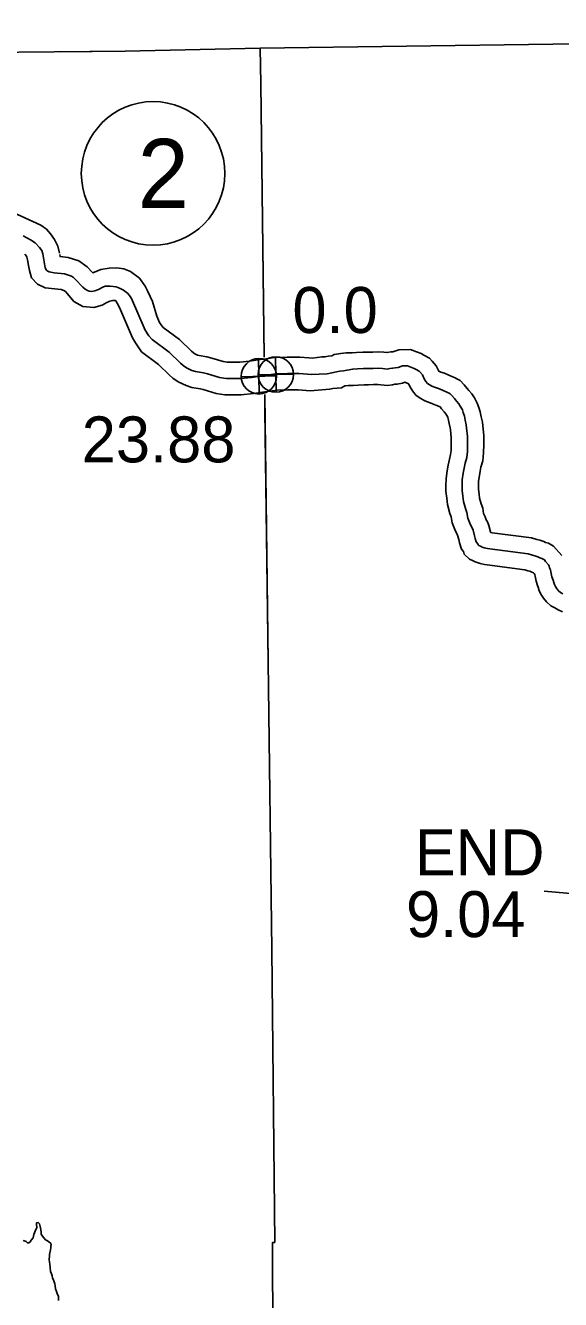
# Model space of a CAD drawing. Extents: x -83719 to 153526, y -11835 to 11446.
# Drawn here: x 8200.1 to 8364.1, y 938.6 to 1329.1 of the extents above; entities that cross this region are included whole.
import ezdxf

# ---------------------------------------------------------------- set-up
doc = ezdxf.new("R2010")
doc.units = 0
for name, color, linetype in [('Level 1', 7, 'Continuous'), ('Level 15', 7, 'Continuous'), ('Level 2', 7, 'Continuous'), ('Level 25', 7, 'Continuous'), ('Level 26', 7, 'Continuous'), ('Level 27', 7, 'Continuous'), ('Level 59', 7, 'Continuous'), ('Level 9', 7, 'Continuous')]:
    doc.layers.add(name, color=color, linetype=linetype)

msp = doc.modelspace()

# ---------------------------------------------------------------- linework, layer by layer
at = {"layer": 'Level 1'}
for points in [[(8361.78, 1323.35), (8449.55, 1324.76), (8540.39, 1325.86), (8629.67, 1326.78), (8703.49, 1327.72), (8792.14, 1328.63), (8843.13, 1329.07)], [(7957.43, 1318.65), (8023.09, 1319.37), (8111.2, 1320.18), (8186.98, 1320.84), (8230.67, 1321.21)], [(8210.38, 1321.04), (8230.67, 1321.21)], [(8230.67, 1321.21), (8272.03, 1322.12), (8361.78, 1323.35)], [(8230.67, 1321.21), (8272.03, 1322.12), (8361.78, 1323.35)]]:
    msp.add_lwpolyline(points, dxfattribs=at)
at = {"layer": 'Level 15'}
for p, q in [((8290.98, 1227.48), (8291.28, 1227.47)), ((8357.27, 1156.9), (8357.27, 1156.9))]:
    msp.add_line(p, q, dxfattribs=at)
for points in [[(8189.06, 1275.06), (8204.75, 1267.91), (8206.51, 1266.63), (8207.73, 1265.25), (8208.98, 1263.52), (8209.97, 1261.46), (8210.5, 1259.3)], [(8199.92, 1258.99), (8200.35, 1258.39), (8200.51, 1258.06), (8200.8, 1256.89)], [(8200.72, 1257.27), (8201, 1255.56), (8201.3, 1253.98), (8201.93, 1251.78), (8203.73, 1249.83), (8206.14, 1248.69), (8211.06, 1248.15), (8211.88, 1247.89), (8212.36, 1247.55), (8212.99, 1246.87), (8214.89, 1244.49), (8217.71, 1242.96), (8220.99, 1242.66), (8223.59, 1243.39), (8225.03, 1244.23), (8225.97, 1244.63), (8226.76, 1244.75), (8227.47, 1244.79), (8227.56, 1244.77), (8227.83, 1244.67)], [(8210.58, 1258.92), (8210.69, 1258.25), (8213.15, 1257.98), (8216.4, 1256.94), (8218.99, 1255.11), (8220.58, 1253.4), (8220.69, 1253.25), (8223.23, 1254.34), (8225.77, 1254.71), (8228.05, 1254.83), (8230.23, 1254.46), (8232.28, 1253.67), (8235.01, 1251.6)], [(8235.01, 1251.6), (8236.75, 1249.2), (8237.53, 1247.77), (8238.33, 1246.02), (8239.01, 1244.5), (8240.38, 1239.96)], [(8227.83, 1244.67), (8228.59, 1243.28), (8229.22, 1241.91), (8229.84, 1240.51), (8232.92, 1233.34), (8233.79, 1231.86), (8233.81, 1231.83)], [(8240.38, 1239.96), (8241.2, 1238.05), (8241.84, 1237.07), (8242.3, 1236.57), (8247.34, 1232.82), (8250.97, 1229.29), (8251.55, 1228.79), (8251.96, 1228.48), (8252.83, 1228.08), (8253.35, 1227.93), (8255.71, 1227.52), (8257.21, 1227.15)], [(8233.81, 1231.83), (8235.63, 1229.07), (8240.84, 1225.2), (8244.19, 1221.93), (8245.31, 1220.96), (8246.88, 1219.82), (8249.3, 1218.7), (8251.07, 1218.17), (8253.66, 1217.73), (8254.58, 1217.5)], [(8273.31, 1226.85), (8272.73, 1226.77), (8268.8, 1226.19), (8265.8, 1225.92), (8261.97, 1225.92), (8260.7, 1226.11), (8257.21, 1227.15)], [(8288.02, 1227.11), (8286.94, 1227.18), (8284.17, 1227.45), (8280.31, 1227.45), (8276.28, 1227.28), (8273.31, 1226.85)], [(8291.28, 1227.47), (8291.06, 1227.48), (8288.02, 1227.11)], [(8364.49, 1166.67), (8361.95, 1169.51), (8360.42, 1170.38), (8359.53, 1170.65), (8358.97, 1170.89), (8357.8, 1171.31), (8356.88, 1171.59), (8355.22, 1172.04), (8343.21, 1173.64), (8342.68, 1173.73), (8342.65, 1173.89), (8342.1, 1175.89), (8341.71, 1176.95), (8341.38, 1177.59), (8340.98, 1178.53), (8340.56, 1179.53), (8340.26, 1181.12), (8339.75, 1182.52), (8339.3, 1184.18), (8339.15, 1185.48), (8338.96, 1186.96), (8338.95, 1187.91), (8339.01, 1189.41), (8339.24, 1191.13), (8339.45, 1192.48), (8339.73, 1193.7), (8340.29, 1195.69), (8340.56, 1198.16), (8340.64, 1200.64), (8340.64, 1203.41), (8340.3, 1206.35), (8340.16, 1207.5), (8339.8, 1209.14), (8339.5, 1210.63), (8339.06, 1212.03), (8338.62, 1213.35), (8337.71, 1214.96), (8336.91, 1216.23), (8336.03, 1217.18), (8335.5, 1217.85), (8334.59, 1218.98), (8333.31, 1220.31), (8332.29, 1220.8), (8331.82, 1221.06), (8331.29, 1221.32), (8329.9, 1221.89), (8328.51, 1222.52), (8327.48, 1222.85), (8326.81, 1223.11), (8326.78, 1223.16), (8326.05, 1224.74), (8324.76, 1226.21), (8323.98, 1227.09), (8322.26, 1228.05), (8321.36, 1228.53), (8319.98, 1229.07), (8318.12, 1229.77), (8314.54, 1229.72), (8312.98, 1229.15), (8312.76, 1229.1), (8312.06, 1229.06), (8310.94, 1228.84), (8310.87, 1228.83), (8310, 1228.92), (8308.36, 1229.07), (8306.57, 1229), (8305.16, 1228.98), (8303.49, 1228.96), (8301.6, 1228.83), (8300.27, 1228.78), (8298.36, 1228.75), (8296.76, 1228.56), (8294.74, 1228.22), (8293.99, 1227.82), (8292.88, 1227.7), (8291.87, 1227.52), (8291.58, 1227.49), (8290.98, 1227.48)], [(8357.27, 1156.9), (8357.09, 1157.47), (8356.63, 1158.76), (8356.31, 1160.28), (8356.24, 1160.75), (8356.12, 1161.02), (8356.11, 1161.04), (8355.84, 1161.35), (8355.3, 1161.58), (8354.67, 1161.81), (8354.11, 1161.98), (8353.23, 1162.22), (8341.68, 1163.76), (8340.85, 1163.9), (8339.52, 1164.15), (8337.93, 1164.66), (8337.39, 1165.02), (8336.2, 1165.56), (8334.63, 1167.09), (8334.34, 1167.83), (8333.81, 1168.6), (8333.14, 1170.52), (8332.93, 1171.52), (8332.57, 1172.84), (8332.54, 1172.91), (8332.33, 1173.33), (8331.76, 1174.65), (8330.93, 1176.64), (8330.59, 1178.45), (8330.2, 1179.5), (8329.45, 1182.3), (8329.23, 1184.26), (8328.97, 1186.25), (8328.95, 1188.04), (8329.03, 1190.28), (8329.35, 1192.57), (8329.63, 1194.37), (8330.04, 1196.16), (8330.44, 1197.59), (8330.58, 1198.87), (8330.64, 1200.8), (8330.64, 1202.83), (8330.37, 1205.16), (8330.29, 1205.81), (8330.01, 1207.1), (8329.8, 1208.14), (8329.55, 1208.93), (8329.44, 1209.27), (8329.11, 1209.85), (8328.96, 1210.1), (8328.42, 1210.67), (8327.66, 1211.64), (8327.23, 1212.17), (8327.22, 1212.18), (8327.22, 1212.18), (8325.93, 1212.71), (8324.9, 1213.17), (8324.12, 1213.42), (8322.53, 1214.05), (8321.27, 1214.74), (8319.86, 1215.71), (8318.77, 1217.1), (8317.95, 1218.42), (8317.6, 1219.2), (8317.47, 1219.27), (8317.16, 1219.44), (8316.39, 1219.73), (8316.38, 1219.74), (8315.67, 1219.48), (8314.02, 1219.16), (8313.32, 1219.12), (8312.58, 1218.98), (8311.06, 1218.76), (8309.05, 1218.97), (8308.1, 1219.05), (8306.82, 1219.01), (8305.3, 1218.98), (8303.9, 1218.96), (8302.13, 1218.84), (8300.53, 1218.78), (8299.04, 1218.76), (8298.19, 1218.66), (8298.01, 1218.63), (8296.98, 1218.07), (8294.29, 1217.8), (8293.31, 1217.62), (8292.2, 1217.5), (8287.33, 1217.13)], [(8273.43, 1216.77), (8269.99, 1216.26), (8266.25, 1215.92), (8261.2, 1215.92), (8258.5, 1216.33), (8254.58, 1217.5)], [(8287.33, 1217.13), (8286.12, 1217.21), (8283.69, 1217.45), (8280.52, 1217.45), (8277.2, 1217.31), (8273.43, 1216.77)], [(8364.71, 1149.4), (8363.37, 1149.97), (8362.34, 1150.58), (8361.15, 1151.26), (8359.85, 1152.45), (8358.96, 1153.61), (8358.31, 1154.46), (8357.61, 1155.82), (8357.27, 1156.9)]]:
    msp.add_lwpolyline(points, dxfattribs=at)
at = {"layer": 'Level 2'}
for points in [[(8272.03, 1322.12), (8272.21, 1311.26), (8273.3, 1227.47)], [(8272.03, 1322.12), (8272.21, 1311.26), (8273.3, 1227.6)], [(8273.44, 1216), (8274.48, 1134.09), (8275.57, 1045.76), (8276.53, 956.16), (8275.87, 956.12), (8276.14, 865.62), (8277.44, 776.06), (8277.62, 688.55)], [(8273.48, 1215.86), (8273.51, 1211.08), (8274.48, 1134.09), (8275.57, 1045.76), (8276.53, 956.16), (8275.87, 956.12), (8276.14, 865.62), (8277.44, 776.06), (8277.62, 688.51)]]:
    msp.add_lwpolyline(points, dxfattribs=at)
at = {"layer": 'Level 25'}
msp.add_line((8359.16, 1063.77), (8459.79, 1054.81), dxfattribs=at)
at = {"layer": 'Level 26'}
for p, q in [((8271.78, 1216.15), (8271.53, 1227)), ((8276.95, 1216.68), (8276.7, 1227.53)), ((8271.4, 1221.98), (8282.25, 1222.23)), ((8266.23, 1221.45), (8277.08, 1221.7))]:
    msp.add_line(p, q, dxfattribs=at)
for centre in [(8271.65, 1221.57), (8276.83, 1222.11)]:
    msp.add_circle(centre, 5.43, dxfattribs=at)
at = {"layer": 'Level 27'}
msp.add_circle((8239.2, 1283.75), 22, dxfattribs=at)
at = {"layer": 'Level 59'}
for points in [[(8224.48, 1249.18), (8223.77, 1248.89), (8222.44, 1248.17), (8221.31, 1247.71), (8220.41, 1247.6), (8219.58, 1247.69), (8219.06, 1247.85), (8218.36, 1248.27), (8217.65, 1248.83), (8215.32, 1251.37), (8214.79, 1251.84), (8214.15, 1252.25), (8213.29, 1252.6), (8212.02, 1252.96), (8208.86, 1253.31), (8207.36, 1253.61), (8206.74, 1253.89), (8206.51, 1254.14), (8206.12, 1254.79), (8205.42, 1259.08), (8205.06, 1260.08), (8204.41, 1261.06), (8203.06, 1262.44), (8201.64, 1263.4), (8199.37, 1264.57)], [(8224.48, 1249.18), (8226.04, 1249.19), (8227.84, 1248.94), (8228.95, 1248.58), (8230.1, 1247.96), (8231.32, 1247.05), (8231.93, 1246.28), (8232.61, 1245.43)], [(8232.61, 1245.43), (8236.77, 1235.68), (8237.89, 1233.96), (8238.97, 1232.82), (8244.09, 1229.01), (8247.58, 1225.61), (8248.43, 1224.87), (8249.42, 1224.15), (8251.07, 1223.39), (8252.21, 1223.05), (8254.69, 1222.62), (8255.9, 1222.32)], [(8273.47, 1221.83), (8269.39, 1221.22), (8266.03, 1220.92), (8261.59, 1220.92), (8259.6, 1221.22), (8255.9, 1222.32)], [(8287.68, 1222.12), (8286.53, 1222.2), (8283.93, 1222.45), (8280.41, 1222.45), (8276.74, 1222.29), (8273.47, 1221.83)], [(8362.04, 1158.4), (8361.83, 1159.06), (8361.45, 1160.12), (8361.24, 1161.16), (8361.17, 1161.65), (8361.06, 1162.25), (8360.78, 1162.85), (8360.61, 1163.38), (8360.4, 1163.75), (8359.49, 1164.77), (8359.25, 1165.3), (8358.44, 1165.76), (8357.81, 1165.95), (8357.14, 1166.24), (8356.23, 1166.56), (8355.5, 1166.78), (8354.23, 1167.13), (8342.44, 1168.7), (8341.74, 1168.82), (8340.74, 1169.01), (8340.14, 1169.2), (8339.8, 1169.43), (8339.57, 1169.53), (8339.06, 1169.75), (8338.89, 1169.92), (8338.79, 1170.18), (8338.31, 1170.88), (8337.97, 1171.87), (8337.79, 1172.7), (8337.33, 1174.37), (8337.13, 1174.93), (8336.85, 1175.46), (8336.37, 1176.59), (8335.75, 1178.08), (8335.43, 1179.78), (8334.98, 1181.01), (8334.38, 1183.24), (8334.19, 1184.87), (8333.97, 1186.6), (8333.95, 1187.97), (8334.02, 1189.84), (8334.29, 1191.85), (8334.54, 1193.42), (8334.88, 1194.93), (8335.36, 1196.64), (8335.57, 1198.51), (8335.64, 1200.72), (8335.64, 1203.12), (8335.34, 1205.75), (8335.22, 1206.65), (8334.9, 1208.12), (8334.65, 1209.38), (8334.3, 1210.48), (8334.03, 1211.31), (8333.41, 1212.4), (8332.93, 1213.16), (8332.22, 1213.92), (8331.58, 1214.75), (8330.83, 1215.67), (8330.33, 1216.2), (8329.99, 1216.36), (8329.52, 1216.62), (8329.25, 1216.75), (8327.91, 1217.3), (8326.71, 1217.85), (8325.8, 1218.14), (8324.66, 1218.59), (8323.89, 1219.01), (8323.32, 1219.4), (8322.88, 1219.96), (8322.37, 1220.79), (8321.82, 1221.98), (8321.01, 1222.91), (8320.8, 1223.14), (8319.86, 1223.66), (8319.26, 1223.98), (8318.19, 1224.4), (8317.25, 1224.76), (8317.11, 1224.75), (8316.91, 1224.82), (8315.65, 1224.8), (8314.32, 1224.31), (8313.39, 1224.13), (8312.69, 1224.09), (8311.76, 1223.91), (8310.96, 1223.8), (8309.53, 1223.95), (8308.23, 1224.06), (8306.7, 1224), (8305.23, 1223.98), (8303.7, 1223.96), (8301.87, 1223.84), (8300.4, 1223.78), (8298.7, 1223.49), (8297.61, 1223.28), (8296.51, 1223.1), (8295.48, 1222.94), (8292.58, 1222.28), (8287.68, 1222.12)], [(8364.86, 1154.9), (8364.12, 1155.32), (8363.54, 1155.85), (8362.93, 1156.64), (8362.56, 1157.13), (8362.25, 1157.73), (8362.04, 1158.4)]]:
    msp.add_lwpolyline(points, dxfattribs=at)
at = {"layer": 'Level 9'}
msp.add_lwpolyline([(8199.35, 956.7), (8200.29, 956.44), (8200.69, 955.98), (8201.12, 955.98), (8201.52, 956.32), (8201.78, 956.86), (8202.47, 957.53), (8202.62, 958.53), (8203.04, 959.61), (8203.56, 960.71), (8203.42, 961.64), (8203.48, 962.18), (8203.98, 962.28), (8204.42, 961.79), (8204.59, 961.02), (8204.84, 960.09), (8204.91, 959.19), (8204.92, 958.69), (8205.32, 958.03), (8205.66, 957.56), (8206.27, 956.9), (8206.87, 956.64), (8207.27, 956.31), (8207.77, 955.92), (8207.94, 955.49), (8207.88, 954.98), (8207.89, 954.52), (8207.73, 953.88), (8207.51, 952.98), (8207.48, 952.41), (8207.42, 952.04), (8207.33, 950.94), (8207.44, 950.08), (8207.54, 949.48), (8207.62, 948.41), (8207.73, 947.24), (8208.07, 946.48), (8208.28, 945.95), (8208.35, 945.32), (8208.79, 944.32), (8209.04, 943.45), (8209.18, 942.79), (8209.29, 941.89), (8209.56, 941.06), (8209.87, 940.19), (8210.18, 939.63), (8210.25, 939.23), (8210.19, 938.3)], dxfattribs=at)

# ---------------------------------------------------------------- texts
at = {"layer": 'Level 25'}
for s, p in [('0.0', (8281.92, 1234.84)), ('23.88', (8217.33, 1195.19)), ('END', (8319.46, 1068.64)), ('9.04', (8316.76, 1049.7))]:
    msp.add_text(s, height=14.08, dxfattribs=at).set_placement(p)
at = {"layer": 'Level 27'}
msp.add_text('2', height=21.12, dxfattribs=at).set_placement((8234.48, 1273.19))

doc.saveas('drawing.dxf')
